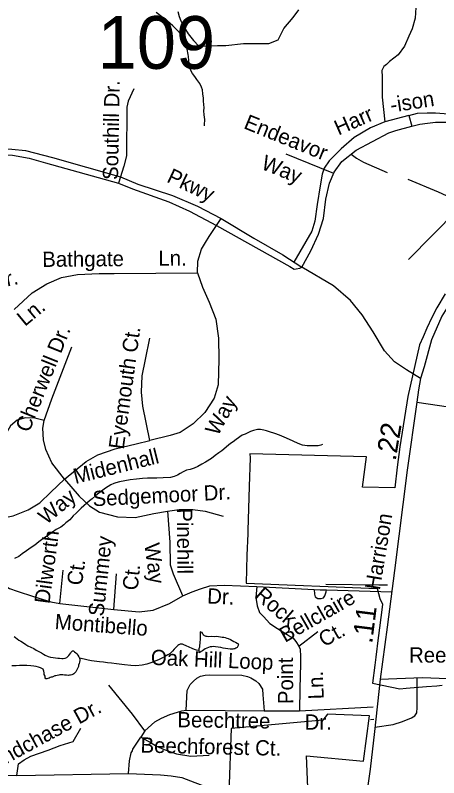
# Model space of a CAD drawing. Extents: x 2001466 to 2224147, y 644118 to 847247.
# Drawn here: x 2065634 to 2068269, y 753691 to 758441 of the extents above; entities that cross this region are included whole.
import ezdxf

# ---------------------------------------------------------------- set-up
doc = ezdxf.new("R2010")
doc.units = 0
for name, color, linetype in [('Exist Boundary Political City Limit New', 7, 'Continuous'), ('Exist Boundary Political City Limit New Hole', 7, 'Continuous'), ('Exist Hydrographic Misc Water Feature', 7, 'Continuous'), ('Exist Road Non-System Type 51', 7, 'Continuous'), ('Exist Road Non-System Type 51 Label', 7, 'Continuous'), ('Exist Road Secondary Mileage Hundredths English Label', 7, 'Continuous'), ('Exist Road Secondary Structure Standard Bridge Number Label', 7, 'Continuous'), ('Exist Road Secondary Type 41 Attributed', 7, 'Continuous'), ('Exist Road Secondary Type 51 Attributed', 7, 'Continuous'), ('Exist Road Secondary Type 51 Label', 7, 'Continuous'), ('Exist Road Secondary Type 51 Undivided 4 Lane Attributed', 7, 'Continuous'), ('Map Preparation Boundary City Limit Buffer Line', 7, 'Continuous')]:
    doc.layers.add(name, color=color, linetype=linetype)

msp = doc.modelspace()

# ---------------------------------------------------------------- linework, layer by layer
at = {"layer": 'Exist Boundary Political City Limit New'}
msp.add_lwpolyline([(2068308.6, 756704.6), (2068257.1, 756618.1), (2068226.1, 756558.9), (2068194.5, 756491), (2068172.1, 756436.8), (2068149.4, 756388.7), (2068076.2, 756066.5), (2068027.9, 755752.6), (2068011.2, 755626.2), (2067995.2, 755495.9), (2067795.4, 755501.2), (2067818.8, 755689.7), (2067093.4, 755709.2), (2067095.4, 755684.2), (2067089.8, 755504.2), (2067081.2, 755230.9), (2067081, 755210.9), (2067075.8, 755078), (2067070.1, 754902.5), (2067885.2, 754869), (2067903.2, 754808), (2067920, 754771.7), (2067915.5, 754736.8), (2067894.8, 754576.9), (2067892.9, 754562.4), (2067877.1, 754441.2), (2067870.9, 754392.6), (2067856.5, 754279.1), (2068026, 754244.5), (2068065.8, 754247.8), (2068192.8, 754258.5), (2068257.6, 754263.9), (2068290.5, 754267.3)], dxfattribs=at)
at = {"layer": 'Exist Boundary Political City Limit New Hole'}
msp.add_lwpolyline([(2067461.5, 753479.5), (2067447.2, 753827.8), (2067800, 753794.3), (2067838.1, 754075.8), (2067577.8, 754086), (2067547.5, 754049.6), (2066977.9, 753998.1), (2066962.8, 753594.8), (2067466.2, 753341.2), (2067728.5, 753312.6), (2067761.9, 753470), (2067461.5, 753479.5)], dxfattribs=at)
at = {"layer": 'Exist Hydrographic Misc Water Feature'}
for points in [[(2066810.8, 757751.3), (2066810.8, 757759.4), (2066812.8, 757791.6), (2066810.6, 757821.5), (2066808.5, 757845.3), (2066808.7, 757863.6), (2066806.3, 757905.4), (2066804.6, 757925.5), (2066800.3, 757951.2), (2066798.5, 757975.5), (2066792.1, 757993.5), (2066782.1, 758015.3), (2066763.8, 758041.2), (2066751.9, 758059.2), (2066736.1, 758079), (2066726.1, 758097.2), (2066719.9, 758119.2), (2066716.1, 758141.3), (2066713.8, 758159.1), (2066712, 758183.3), (2066709.9, 758197), (2066704, 758229.2), (2066697.8, 758261.3), (2066691.4, 758277.3), (2066681.6, 758297.1), (2066665.6, 758320.9), (2066641.8, 758348.9), (2066615.6, 758374.8), (2066581.5, 758405.1), (2066555.5, 758424.9), (2066511.4, 758458.7)], [(2067546.5, 755767.2), (2067536.5, 755763.1), (2067518.4, 755758.9), (2067497.9, 755759.2), (2067472.5, 755759), (2067449.9, 755759.1), (2067420.4, 755762.8), (2067394, 755772.9), (2067362.4, 755786.7), (2067340, 755798.9), (2067308, 755812.7), (2067278.1, 755824.5), (2067248.4, 755834.7), (2067216.4, 755846.5), (2067198.1, 755852.5), (2067180.1, 755856.4), (2067160.4, 755860.3), (2067142.2, 755860.2), (2067116.1, 755854.4), (2067098.1, 755848.2), (2067082.3, 755840.4), (2067064.2, 755832.2), (2067046, 755824.4), (2067008, 755798.1), (2066990, 755784.2), (2066974.4, 755772), (2066960.5, 755762), (2066918.6, 755728.2), (2066900.6, 755713.9), (2066878.2, 755697.8), (2066854.5, 755679.9), (2066818.6, 755657.7), (2066794.6, 755643.9), (2066770.4, 755629.7), (2066746.6, 755619.5), (2066722.4, 755611.9), (2066700.5, 755607.5), (2066678.7, 755597.4), (2066660.7, 755585.5), (2066644.5, 755575.4), (2066622.8, 755567.4), (2066601, 755561.3), (2066554.7, 755559.4), (2066514.9, 755557.3), (2066488.4, 755557.3), (2066456.7, 755557.3), (2066424.9, 755555.2), (2066388.8, 755550.9), (2066348.6, 755546.9), (2066316.6, 755541.1), (2066283, 755534.9), (2066260.6, 755529), (2066246.9, 755522.9), (2066229.1, 755514.7), (2066212.9, 755505), (2066195, 755494.7), (2066179, 755482.5), (2066155.2, 755464.6), (2066135.1, 755448.6), (2066113, 755428.4), (2066097, 755416.6), (2066045.1, 755370.6), (2066013.1, 755338.5), (2065995.5, 755322.5), (2065973.1, 755298.3), (2065949.4, 755278.4), (2065935.6, 755266.3), (2065917.6, 755252.4), (2065889.3, 755236.4), (2065865.3, 755220.1), (2065835.4, 755198.3), (2065805.6, 755178.1), (2065781.8, 755159.8), (2065756, 755139.8), (2065733.6, 755126.1), (2065703.7, 755103.9), (2065677.7, 755085.9), (2065655.9, 755069.7), (2065629.7, 755055.9)], [(2066778.8, 754484.1), (2066778.8, 754488.2), (2066778.8, 754495.9), (2066782.5, 754505.9), (2066782.5, 754516), (2066784.5, 754527.8), (2066784.5, 754535.9), (2066786.8, 754551.8), (2066786.6, 754566.1), (2066786.6, 754575.8), (2066786.4, 754588), (2066787.7, 754600.4), (2066784.5, 754602.1), (2066787.7, 754600.4), (2066792.3, 754598.1), (2066796.4, 754592.2), (2066800.5, 754587.9), (2066802.4, 754581.9), (2066806.3, 754580.1), (2066810.4, 754575.9), (2066816.3, 754574.1), (2066820.2, 754571.9), (2066828.4, 754571.9), (2066836.6, 754570.2), (2066852.2, 754571.9), (2066876.6, 754570.3), (2066886.7, 754572), (2066898.5, 754570.2), (2066910.6, 754568), (2066922.5, 754566.1), (2066932.4, 754566.3), (2066940.6, 754564.2), (2066950.6, 754560.3), (2066958.2, 754558.3), (2066972.6, 754552.5), (2066984.7, 754546.2), (2066994.3, 754540.3), (2067004.4, 754534.3), (2067014.4, 754528.3), (2067018.5, 754526.5), (2067022.4, 754522.6), (2067020.6, 754518.5), (2067020.8, 754514.4), (2067018.3, 754510.3), (2067016.9, 754506.4), (2067014.4, 754502.3), (2067010.7, 754500.5), (2067006.4, 754498.3), (2067000.7, 754494.3), (2066994.3, 754494.4), (2066988.6, 754492.5), (2066980.4, 754492.5), (2066970.7, 754492.3), (2066956.6, 754494.5), (2066942.8, 754496.2), (2066928.7, 754498.3), (2066912.9, 754502.3), (2066896.5, 754504.4), (2066880.3, 754506), (2066868.8, 754508.2), (2066856.5, 754506), (2066846.7, 754505.9), (2066836.6, 754502.1), (2066826.6, 754498), (2066816.7, 754494.2), (2066806.7, 754488), (2066798.5, 754481.9), (2066790.7, 754476.2), (2066782.5, 754470.2), (2066778.8, 754467.9), (2066778.6, 754480.1), (2066778.8, 754484.1)], [(2065627, 754569.9), (2065636.7, 754564), (2065646.7, 754555.9), (2065657, 754547.9), (2065668.6, 754542.1), (2065684.8, 754531.9), (2065700.6, 754520.2), (2065712.9, 754511.9), (2065730.8, 754503.9), (2065749, 754496.2), (2065764.8, 754486.1), (2065773, 754482), (2065784.9, 754474.2), (2065796.6, 754468.3), (2065808.9, 754460.4), (2065821, 754454.1), (2065838.8, 754446.1), (2065853, 754442.3), (2065871, 754440.4), (2065885.2, 754438.3), (2065898.7, 754436.2), (2065909, 754436.3), (2065924.8, 754434.3), (2065933, 754432.6), (2065945.3, 754436.4), (2065954.7, 754440.3), (2065960.8, 754446.2), (2065967, 754452.6), (2065972.9, 754460.6), (2065979.1, 754468.6), (2065982.6, 754472.6), (2065986.7, 754476.4), (2065990.8, 754480.7), (2065997.1, 754480.5), (2066002.9, 754474.4), (2066010.9, 754468.7), (2066016.6, 754462.5), (2066023, 754454.7), (2066028.9, 754444.4), (2066033.2, 754436.5)], [(2066778.8, 754484.1), (2066762.6, 754486.1), (2066748.9, 754489.9), (2066734.5, 754496.1), (2066716.7, 754503.6), (2066696.8, 754512), (2066682.8, 754519.7), (2066674.6, 754521.8), (2066660.7, 754521.9), (2066652.7, 754517.8), (2066646.5, 754513.9), (2066636.7, 754505.6), (2066623, 754491.5), (2066612.9, 754479.7), (2066598.6, 754465.6), (2066583, 754455.8), (2066563.1, 754443.4), (2066542.6, 754433.5), (2066524.7, 754425.7), (2066508.9, 754419.5), (2066484.8, 754409.4), (2066453, 754397.2), (2066423, 754391.2), (2066384.9, 754387.2), (2066352.9, 754389.2), (2066312.9, 754393.3), (2066264.7, 754401), (2066232.7, 754405), (2066209, 754407), (2066182.7, 754411), (2066158.9, 754413), (2066125.1, 754416.9), (2066108.9, 754419), (2066087, 754422.7), (2066063, 754428.8), (2066033.2, 754436.5)], [(2066033.2, 754436.5), (2066035.3, 754428.5), (2066035.3, 754420.8), (2066033, 754410.6), (2066031, 754402.8), (2066028.7, 754392.6), (2066027.1, 754384.7), (2066023.2, 754376.4), (2066018.9, 754366.5), (2066015, 754358.5), (2066011.1, 754350.6), (2066007.2, 754346.7), (2065999.4, 754338.6), (2065993.2, 754334.6), (2065985.2, 754332.6), (2065977.2, 754330.6), (2065970.9, 754328.7), (2065964.9, 754328.4), (2065953.1, 754330.6), (2065941.2, 754330.4), (2065931.1, 754332.3), (2065921.1, 754332.6), (2065910.8, 754332.5), (2065905.1, 754330.6), (2065894.8, 754328.5), (2065886.8, 754326.4), (2065881.1, 754324.5), (2065873.1, 754322.4), (2065863.4, 754318.2), (2065857.1, 754316.3), (2065851.3, 754314.4), (2065845, 754310.1), (2065837.2, 754308.4), (2065831.3, 754306.1), (2065825.3, 754306.2), (2065821, 754314.1), (2065819.4, 754324.1), (2065815.1, 754334.1), (2065813.4, 754344.1), (2065811.2, 754354.2), (2065809.1, 754360.1), (2065807.3, 754366.1), (2065803.2, 754370), (2065791.1, 754376.3), (2065784.9, 754378), (2065779.4, 754380.1), (2065765.2, 754384.3), (2065748.8, 754385.9), (2065731.4, 754388.2), (2065707.2, 754390.2), (2065683.2, 754389.8), (2065661.1, 754389.9), (2065639.1, 754387.9), (2065613.3, 754387.8)]]:
    msp.add_lwpolyline(points, dxfattribs=at)
at = {"layer": 'Exist Road Non-System Type 51'}
for p, q in [((2068083, 757815.6), (2068101.8, 757749.9)), ((2067317.3, 757577.1), (2067527.1, 757492.1)), ((2067527.1, 757492.1), (2067615, 757456.3)), ((2068408.3, 757254), (2068081.5, 756918.5)), ((2065911.8, 754775.8), (2065931.5, 754983)), ((2066246.8, 754737.8), (2066265.1, 754961.9)), ((2067137.2, 754882.9), (2067493.4, 754863.2)), ((2067567.2, 754896.5), (2067896.5, 754892.8)), ((2067896.5, 754892.8), (2067950.3, 754892.3)), ((2065911.8, 754775.8), (2066246.8, 754737.8)), ((2067397.8, 754510.9), (2067516.8, 754600.7)), ((2067404.8, 754245.9), (2067403.4, 754107.8)), ((2066698.5, 754110.6), (2067183.8, 754107.8)), ((2067403.4, 754107.8), (2067861.5, 754132.1)), ((2067183.8, 754107.8), (2067219.1, 754107.8)), ((2067219.1, 754107.8), (2067403.4, 754107.8)), ((2067845.5, 754053.5), (2067864.7, 754056.4)), ((2064739.3, 753720.2), (2065644.9, 753704.2)), ((2065644.9, 753704.2), (2066338.7, 753716.6))]:
    msp.add_line(p, q, dxfattribs=at)
for points in [[(2068122.4, 758511.7), (2068125.6, 758489.1), (2068123.4, 758423.7), (2068104.8, 758355.8), (2068082.8, 758311.6), (2068057, 758247.8), (2068016.7, 758194.1), (2067963.1, 758153.8), (2067944.3, 758135), (2067928.2, 758121.6), (2067914.8, 758097.5), (2067916.9, 758057), (2067917.1, 758017.9), (2067917.3, 757929.8), (2067932.9, 757777.8)], [(2066646.2, 758463.9), (2066653.5, 758433.7), (2066665, 758405.5), (2066682.2, 758369.1), (2066709.3, 758324.6), (2066742.5, 758283.9), (2066775.8, 758249.2), (2066892.1, 758253.3), (2066944.5, 758253.3), (2067055.1, 758265), (2067154.1, 758265), (2067212.3, 758265), (2067270.5, 758288.3), (2067305.5, 758358.2), (2067363.7, 758428.1), (2067398.6, 758474.7)], [(2066372.9, 757981.8), (2066337.3, 757905.9), (2066327.9, 757868), (2066325.5, 757564.3), (2066308.9, 757500.3), (2066276.4, 757395.2)], [(2068083, 757815.6), (2067933.6, 757778.1), (2067845.1, 757740.5), (2067743.2, 757678.8), (2067662.7, 757609), (2067587.6, 757533.8), (2067555.4, 757488.2), (2067544.7, 757450.6), (2067531.3, 757378.2), (2067512.5, 757262.8), (2067499.1, 757158.1), (2067480.3, 757096.4), (2067368.4, 756903.6)], [(2068083, 757815.6), (2068137.4, 757830.4), (2068196.4, 757833.1), (2068248.7, 757833.1), (2068330.5, 757827.7), (2068397.6, 757818.3), (2068451.2, 757802.2), (2068498.2, 757788.8), (2068542.4, 757774), (2068594.7, 757751.2), (2068633.6, 757728.4)], [(2068101.8, 757749.9), (2068151.4, 757763.3), (2068198.3, 757768.7), (2068249.3, 757774), (2068327, 757774), (2068388.7, 757760.6), (2068439.7, 757744.5), (2068478.6, 757733.8), (2068512.9, 757720.4), (2068534.9, 757709.6), (2068600.1, 757676.1)], [(2067417.6, 756871.6), (2067474, 756973.8), (2067520.7, 757077.7), (2067551.3, 757175.1), (2067565.7, 757295.9), (2067589.9, 757395.8), (2067618, 757463.8), (2067665.5, 757529), (2067755.6, 757599.9), (2067959.2, 757707.8), (2068001.2, 757723.1), (2068101.8, 757749.9)], [(2065113, 757635.8), (2065180.9, 757634.1), (2065292.3, 757619.9), (2065472.6, 757612.8), (2065612.3, 757607.5), (2065697.2, 757598.7), (2065865.2, 757554.4), (2066288.1, 757434.1), (2066396.7, 757388.1), (2066612.4, 757319.1), (2066768, 757251.9), (2066914.7, 757175.8), (2067119.5, 757052), (2067299.3, 756948.6), (2067417.6, 756871.6)], [(2063432.6, 757082), (2063552.8, 757142.2), (2063865.1, 757326.2), (2064066.6, 757430.6), (2064277.1, 757515.5), (2064524.2, 757575.7), (2064679.8, 757593.4), (2064920.3, 757598.7), (2065167.8, 757588.1), (2065327.7, 757581), (2065476.2, 757573.9), (2065617.6, 757568.6), (2065720.5, 757550.9), (2065822.7, 757522.6), (2066276.4, 757395.2), (2066363.4, 757359.8), (2066589.7, 757278.4), (2066718.8, 757220), (2066887.2, 757130.2), (2067343.5, 756876.3)], [(2067724.1, 757575.1), (2067756.8, 757550.1), (2067800.8, 757526.1), (2067949, 757461.1)], [(2068077.1, 757419.7), (2068264.8, 757341), (2068342.1, 757305.7), (2068381.8, 757280.9), (2068408.3, 757254)], [(2066769.1, 756835.7), (2066771.1, 756908.7), (2066792.7, 756983.6), (2066818.4, 757025), (2066840.8, 757062.5), (2066914.7, 757175.8)], [(2067343.5, 756876.3), (2067370.4, 756860.2), (2067381.1, 756861.5), (2067403.9, 756865.5), (2067417.6, 756871.6)], [(2068156.4, 756178.6), (2068067.8, 756231), (2067994.6, 756281.7), (2067931.9, 756351), (2067860.2, 756468.5), (2067792.7, 756575.2), (2067721, 756664.6), (2067614, 756754.8), (2067417.6, 756871.6)], [(2065627.2, 756608.9), (2065740, 756711.4), (2065830.6, 756768.6), (2065921.3, 756808.1), (2066021.8, 756825.8), (2066155.8, 756831.7), (2066249.6, 756831.7), (2066769.1, 756835.7)], [(2066769.1, 756835.7), (2066799.8, 756746.9), (2066841.2, 756654.2), (2066882.6, 756547.8), (2066898.4, 756429.4), (2066900.3, 756299.3), (2066896.4, 756139.5), (2066872.8, 756054.7), (2066813.6, 755966), (2066740.7, 755895), (2066659.9, 755841.7), (2066597.2, 755822), (2066470.7, 755791.2)], [(2066470.7, 755791.2), (2066427.8, 756005.4), (2066419.9, 756092.2), (2066423.8, 756194.7), (2066445.5, 756297.3), (2066471.1, 756429.4)], [(2065813.3, 755915.7), (2065861.9, 756051.9), (2065986.3, 756374.8)], [(2065813.3, 755915.7), (2065756.9, 755931.3), (2065698.6, 755933.2), (2065646.1, 755917.7), (2065605.3, 755882.6), (2065564.5, 755814.6), (2065515.9, 755690.1)], [(2065939.7, 755550), (2065861.9, 755653.1), (2065825, 755734.8), (2065809.4, 755795.1), (2065805.5, 755869), (2065813.3, 755915.7)], [(2065939.7, 755550), (2066076.1, 755660.9), (2066148.1, 755701.7), (2066255, 755740.6), (2066387.2, 755771.8), (2066470.7, 755791.2)], [(2065159.8, 755310.7), (2065547, 755306.8), (2065620.9, 755322.4), (2065714.2, 755359.4), (2065786.1, 755404.1), (2065856.1, 755470.3), (2065939.7, 755550)], [(2065939.7, 755550), (2066031.4, 755445), (2066095.6, 755384.7), (2066157.8, 755345.8), (2066270.5, 755316.6), (2066379.4, 755312.7), (2066496, 755336), (2066581.5, 755351.6)], [(2066581.5, 755351.6), (2066653.5, 755361.3), (2066739, 755361.3), (2066816.8, 755351.6), (2066927.6, 755320.5)], [(2066676.3, 754823.7), (2066617.9, 754959.1), (2066600.4, 755015.3), (2066599, 755159), (2066584.5, 755352.1)], [(2065337.3, 754885.8), (2065409.1, 754906.9), (2065454.2, 754909.7), (2065483.8, 754909.7), (2065511.9, 754905.5), (2065558.4, 754892.8), (2065599.2, 754870.3), (2065645.7, 754853.3), (2065748.4, 754819.5), (2065801.9, 754804), (2065855.4, 754787.1), (2065911.8, 754775.8)], [(2066676.3, 754823.7), (2066735.4, 754849.1), (2066786.1, 754867.4), (2066845.3, 754887.2), (2066933, 754891.4), (2067137.2, 754882.9)], [(2067137.2, 754882.9), (2067130.2, 754813.9), (2067140, 754761.1), (2067154, 754719.9), (2067177.8, 754695.3), (2067217.5, 754651.8), (2067266.8, 754620.8), (2067326, 754582.7), (2067345.7, 754571.5), (2067362.6, 754560.2), (2067380.9, 754539.1), (2067397.8, 754510.9)], [(2066246.8, 754737.8), (2066404.4, 754725.1), (2066493.2, 754735), (2066594.6, 754777.2), (2066676.3, 754823.7)], [(2067493.4, 754863.2), (2067531.4, 754861.8), (2067570.9, 754861.8)], [(2067493.4, 754863.2), (2067496.2, 754835), (2067500.5, 754818.1), (2067517.4, 754806.8), (2067538.5, 754806.8), (2067551.2, 754811.1), (2067561, 754823.7), (2067568, 754849.9), (2067570.9, 754861.8)], [(2067570.9, 754861.8), (2067976.4, 754849.6)], [(2067397.8, 754510.9), (2067406.2, 754491.1), (2067410, 754445.8), (2067409.1, 754400.9), (2067404.8, 754245.9)], [(2066698.5, 754110.6), (2066704.1, 754234.6), (2066722.4, 754271.3), (2066743.6, 754292.4), (2066763.3, 754310.7), (2066787.2, 754323.4), (2066815.4, 754329.1), (2066840.8, 754331.9), (2067043, 754329.1), (2067079.6, 754320.6), (2067100.7, 754312.1), (2067130.3, 754293.8), (2067150, 754278.3), (2067172.6, 754241.7), (2067175.4, 754207.8), (2067183.8, 754107.8)], [(2068135.7, 754164.1), (2068134.9, 754314.8)], [(2066439.4, 753983.7), (2066363.3, 754086.6), (2066215.4, 754267)], [(2067872.1, 754005.8), (2067986.4, 754023), (2068044.5, 754040), (2068100.1, 754063), (2068120.7, 754076.3), (2068132.4, 754095.7), (2068134.9, 754127.2), (2068135.7, 754164.1)], [(2066439.4, 753983.7), (2066502.7, 754038.7), (2066543.6, 754062.7), (2066595.7, 754085.2), (2066643.6, 754099.3), (2066670.3, 754107.8), (2066698.5, 754110.6)], [(2065645, 753704.2), (2065655.1, 753776.4), (2065690.6, 753802), (2065731.6, 753824.2), (2065838.2, 753863.1), (2065913, 753890.7), (2065993.7, 753916.3), (2066043, 753999)], [(2066439.4, 753983.7), (2066415.4, 753944.3)], [(2066338.7, 753716.6), (2066344.4, 753796.6), (2066355, 753846.8), (2066363.3, 753858.3), (2066366.1, 753869.6), (2066415.4, 753944.3)], [(2066415.4, 753944.3), (2066478.8, 753909.1), (2066514, 753887.9), (2066561.3, 753866.8), (2066602.2, 753852.7), (2066637.4, 753838.6), (2066727.5, 753825.9), (2066841.6, 753831.5)], [(2066338.7, 753716.6), (2066537.2, 753708), (2066604.6, 753703.2), (2066670, 753692.9), (2066848.3, 753623.1), (2067268.9, 753408.1), (2067317.3, 753392.4), (2067418.5, 753339.8), (2067514.4, 753306.6), (2067595.6, 753284.4), (2067684.2, 753266)]]:
    msp.add_lwpolyline(points, dxfattribs=at)
at = {"layer": 'Exist Road Secondary Type 41 Attributed'}
msp.add_lwpolyline([(2067905.3, 754304.9), (2068166, 754316.1), (2068431.5, 754304.9), (2068716.4, 754264.6), (2069245.9, 754192.9)], dxfattribs=at)
at = {"layer": 'Exist Road Secondary Type 51 Attributed'}
msp.add_lwpolyline([(2068133.8, 756031.3), (2068401, 755991), (2068740.5, 755937.9), (2068948.1, 755921.8), (2069236.2, 755912.9), (2069363.3, 755921), (2069459.9, 755959.6), (2069530.7, 756022.4), (2069567.7, 756112.6), (2069582.2, 756218.9)], dxfattribs=at)
at = {"layer": 'Exist Road Secondary Type 51 Undivided 4 Lane Attributed'}
for points in [[(2069474, 757446.6), (2069281.3, 757349.4), (2069057.6, 757235.1), (2068847.5, 757132.8), (2068719.6, 757058.8), (2068571.6, 756936.8), (2068475, 756843.4), (2068392.1, 756732.2), (2068289.1, 756566.8), (2068224.7, 756418.6), (2068178.7, 756250.4), (2068156.4, 756178.6)], [(2068156.4, 756178.6), (2068143.5, 756107), (2068133.8, 756031.3)], [(2068133.8, 756031.3), (2068073.5, 755607.3), (2067993.4, 754981.3)], [(2067993.4, 754981.3), (2067947.9, 754629), (2067905.3, 754304.9)], [(2067905.3, 754304.9), (2067869.1, 753978.3), (2067843.3, 753744.4), (2067804.7, 753480.3), (2067766.9, 753275.4), (2067699.3, 753040.2), (2067583.4, 752793), (2067506.2, 752665.8), (2067375.8, 752483.8), (2067098.2, 752179)]]:
    msp.add_lwpolyline(points, dxfattribs=at)
at = {"layer": 'Map Preparation Boundary City Limit Buffer Line'}
for points in [[(2068308.6, 756704.6), (2068257.1, 756618.1), (2068226.1, 756558.9), (2068194.5, 756491), (2068172.1, 756436.8), (2068149.4, 756388.7), (2068076.2, 756066.5), (2068027.9, 755752.6), (2068011.2, 755626.2), (2067995.2, 755495.9), (2067795.4, 755501.2), (2067818.8, 755689.7), (2067093.4, 755709.2), (2067095.4, 755684.2), (2067089.8, 755504.2), (2067081.2, 755230.9), (2067081, 755210.9), (2067075.8, 755078), (2067070.1, 754902.5), (2067885.2, 754869), (2067903.2, 754808), (2067920, 754771.7), (2067915.5, 754736.8), (2067894.8, 754576.9), (2067892.9, 754562.4), (2067877.1, 754441.2), (2067870.9, 754392.6), (2067856.5, 754279.1), (2068026, 754244.5), (2068065.8, 754247.8), (2068192.8, 754258.5), (2068257.6, 754263.9), (2068290.5, 754267.3)], [(2067461.5, 753479.5), (2067447.2, 753827.8), (2067800, 753794.3), (2067838.1, 754075.8), (2067577.8, 754086), (2067547.5, 754049.6), (2066977.9, 753998.1), (2066962.8, 753594.8), (2067466.2, 753341.2), (2067728.5, 753312.6), (2067761.9, 753470), (2067461.5, 753479.5)]]:
    msp.add_lwpolyline(points, dxfattribs=at)

# ---------------------------------------------------------------- texts
at = {"layer": 'Exist Road Non-System Type 51 Label'}
for s, rotation, p in [('Southill Dr.', 88.9867, (2066273.3, 757414.4)), ('-ison', 8.8005, (2067974.4, 757834.5)), ('Endeavor', 337.9654, (2067049.8, 757738.4)), ('Harr', 23.7872, (2067645.1, 757691.1)), ('Way', 337.9654, (2067157.9, 757486)), ('Pkwy', 334.8716, (2066570.8, 757405)), ('Bathgate ', 0.5512, (2065802.4, 756873)), ('Ln.', 0.5512, (2066525, 756879.9)), ('Warley Cir.', 12.102, (2065045.6, 756635.5)), ('Ln.', 39.4899, (2065694, 756499.2)), ('Eyemouth Ct.', 82.1516, (2066308.6, 755733)), ('Cherwell Dr.', 68.0635, (2065719.9, 755836.8)), ('Way', 61.5192, (2066894.4, 755814.8)), ('Midenhall', 14.0445, (2066008.1, 755520.4)), ('Sedgemoor Dr.', 2.8926, (2066117.5, 755381.8)), ('Way', 39.823, (2065826.8, 755263.9)), ('Pinehill', 270.1552, (2066640.9, 755369.5)), ('Dilworth', 82.4639, (2065846.8, 754770.7)), ('Summey', 83.8855, (2066183.3, 754692.9)), ('Way', 277.7671, (2066436.9, 755146.4)), ('Ct.', 82.4639, (2066048.9, 754885.1)), ('Ct.', 83.8855, (2066395.2, 754854.7)), ('Dr.', 357.2889, (2066826.5, 754776.9)), ('Rock', 319.0673, (2067117.1, 754816.7)), ('Bellclaire', 29.7809, (2067312.5, 754530.3)), ('Montibello', 355.7089, (2065877.6, 754617.3)), ('Ct.', 29.7809, (2067556, 754502.2)), ('Oak Hill Loop', 357.6188, (2066476.4, 754394.4)), ('Point', 90.4344, (2067364.3, 754149.7)), ('Ln.', 91.9206, (2067553.9, 754180.7)), ('Windchase Dr.', 28.6385, (2065448.4, 753703.5)), ('Beechtree', 359.1363, (2066642.2, 754005.7)), ('Dr.', 359.6505, (2067434.3, 753990.5)), ('Beechforest Ct.', 358.6384, (2066412.6, 753847.7))]:
    msp.add_text(s, height=95, rotation=rotation, dxfattribs=at).set_placement(p)
at = {"layer": 'Exist Road Secondary Mileage Hundredths English Label'}
for s, rotation, p in [('.22', 80.5514, (2068000.7, 755661.4)), ('.11', 82.878, (2067854.7, 754523.1))]:
    msp.add_text(s, height=125, rotation=rotation, dxfattribs=at).set_placement(p)
at = {"layer": 'Exist Road Secondary Structure Standard Bridge Number Label'}
msp.add_text('109', height=328.08, dxfattribs=at).set_placement((2066146.2, 758107.5))
at = {"layer": 'Exist Road Secondary Type 51 Label'}
for s, rotation, p in [('Harrison', 80.5514, (2067902.3, 754856.1)), ('Reedy', 359.9137, (2068084, 754408.3))]:
    msp.add_text(s, height=95, rotation=rotation, dxfattribs=at).set_placement(p)

doc.saveas('drawing.dxf')
